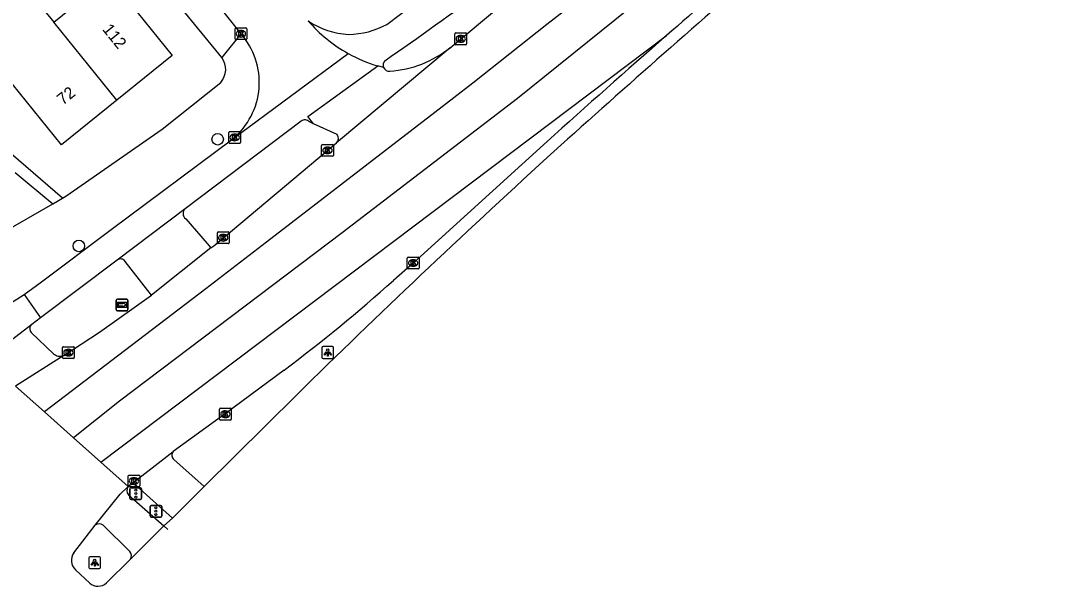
# Model space of a CAD drawing. Extents: x 162074 to 163034, y 381824 to 382557.
# Drawn here: x 162521.9 to 162610.3, y 381824.1 to 381872.2 of the extents above; entities that cross this region are included whole.
import ezdxf

# ---------------------------------------------------------------- set-up
doc = ezdxf.new("R2010")
doc.units = 0
for name, color, linetype in [('IMGEO_Boom', 7, 'Continuous'), ('IMGEO_Fietspad_gesloten', 7, 'Continuous'), ('IMGEO_Fietspad_open', 7, 'Continuous'), ('IMGEO_Kolk', 7, 'Continuous'), ('IMGEO_Lichtpunt', 7, 'Continuous'), ('IMGEO_Pand', 7, 'Continuous'), ('IMGEO_Pand_nummerreeks', 7, 'Continuous'), ('IMGEO_Rijbaan_lokaal_open', 7, 'Continuous'), ('IMGEO_Rijbaan_regionaal_gesloten', 7, 'Continuous'), ('IMGEO_Verkeersregelinstallatiepaal', 7, 'Continuous'), ('IMGEO_Voetpad_open', 7, 'Continuous'), ('IMGEO_Wegwijzer', 7, 'Continuous')]:
    doc.layers.add(name, color=color, linetype=linetype)

msp = doc.modelspace()

# ---------------------------------------------------------------- linework, layer by layer
at = {"layer": 'IMGEO_Boom'}
for centre in [(162538.664, 381862.145), (162526.865, 381853.074)]:
    msp.add_circle(centre, 0.489, dxfattribs=at)
at = {"layer": 'IMGEO_Fietspad_gesloten'}
for points in [[(162519.857, 381847.463), (162522.206, 381848.938)], [(162522.206, 381848.938), (162523.594, 381846.965)], [(162522.853, 381846.406), (162519.133, 381843.52)], [(162523.594, 381846.965), (162522.853, 381846.406)]]:
    msp.add_lwpolyline(points, dxfattribs=at)
at = {"layer": 'IMGEO_Fietspad_open'}
for points in [[(162553.054, 381871.913), (162557.234, 381875.101), (162562.84, 381879.432), (162568.456, 381883.814), (162576.86, 381890.263), (162582.341, 381894.747)], [(162545.766, 381863.673), (162535.892, 381856.232)], [(162546.807, 381863.459), (162546.458, 381863.619)], [(162522.206, 381848.938), (162523.576, 381849.927), (162529.608, 381854.485), (162539.942, 381862.18)], [(162535.892, 381856.232), (162530.112, 381851.876)], [(162530.112, 381851.876), (162523.594, 381846.965)], [(162531.091, 381831.919), (162534.074, 381829.269)], [(162531.183, 381827.103), (162528.924, 381829.332)]]:
    msp.add_lwpolyline(points, dxfattribs=at)
for centre, radius, start, end in [((162358.675, 382148.923), 340.842, 304.73515, 308.28362), ((162550.111, 381877.752), 6.694, 235.77314, 267.31713), ((162549.745, 381877.945), 6.88, 270.44528, 298.75062), ((162555.885, 381880.46), 12.611, 240.96022, 253.33977), ((162553.256, 381868.451), 0.527, 135.41996, 203.74518), ((162546.087, 381863.328), 0.471, 38.10261, 132.97336), ((162531.437, 381832.283), 0.503, 137.61719, 226.45618), ((162528.581, 381828.889), 0.56, 52.25936, 125.6854), ((162530.796, 381826.734), 0.534, 325.01492, 43.62669)]:
    msp.add_arc(centre, radius, start, end, dxfattribs=at)
at = {"layer": 'IMGEO_Kolk'}
for p, q in [((162540.141, 381870.691), (162540.141, 381871.543)), ((162540.216, 381871.617), (162541.068, 381871.617)), ((162540.629, 381871.397), (162540.654, 381871.397)), ((162541.142, 381871.543), (162541.142, 381870.691)), ((162558.827, 381870.257), (162558.827, 381871.109)), ((162558.902, 381871.183), (162559.754, 381871.183)), ((162559.315, 381870.963), (162559.34, 381870.963)), ((162559.828, 381871.109), (162559.828, 381870.257)), ((162541.068, 381870.617), (162540.216, 381870.617)), ((162540.652, 381870.837), (162540.627, 381870.837)), ((162559.754, 381870.183), (162558.902, 381870.183)), ((162559.338, 381870.403), (162559.313, 381870.403)), ((162539.608, 381861.871), (162539.608, 381862.723)), ((162539.683, 381862.797), (162540.535, 381862.797)), ((162540.096, 381862.577), (162540.121, 381862.577)), ((162540.609, 381862.723), (162540.609, 381861.871)), ((162540.535, 381861.797), (162539.683, 381861.797)), ((162540.119, 381862.017), (162540.094, 381862.017)), ((162547.496, 381860.775), (162547.496, 381861.627)), ((162547.571, 381861.701), (162548.423, 381861.701)), ((162547.984, 381861.481), (162548.009, 381861.481)), ((162548.497, 381861.627), (162548.497, 381860.775)), ((162548.423, 381860.701), (162547.571, 381860.701)), ((162548.007, 381860.921), (162547.982, 381860.921)), ((162538.635, 381853.344), (162538.635, 381854.196)), ((162538.71, 381854.27), (162539.562, 381854.27)), ((162539.636, 381854.196), (162539.636, 381853.344)), ((162539.562, 381853.27), (162538.71, 381853.27)), ((162539.146, 381853.49), (162539.121, 381853.49)), ((162539.123, 381854.05), (162539.148, 381854.05)), ((162554.781, 381851.196), (162554.781, 381852.048)), ((162554.856, 381852.122), (162555.708, 381852.122)), ((162555.269, 381851.902), (162555.294, 381851.902)), ((162555.782, 381852.048), (162555.782, 381851.196)), ((162555.708, 381851.122), (162554.856, 381851.122)), ((162555.292, 381851.342), (162555.267, 381851.342)), ((162525.474, 381843.582), (162525.474, 381844.434)), ((162525.549, 381844.508), (162526.401, 381844.508)), ((162526.475, 381844.434), (162526.475, 381843.582)), ((162525.985, 381843.728), (162525.96, 381843.728)), ((162525.962, 381844.288), (162525.987, 381844.288)), ((162526.401, 381843.508), (162525.549, 381843.508)), ((162538.822, 381838.346), (162538.822, 381839.198)), ((162538.897, 381839.272), (162539.749, 381839.272)), ((162539.823, 381839.198), (162539.823, 381838.346)), ((162539.749, 381838.272), (162538.897, 381838.272)), ((162539.333, 381838.492), (162539.308, 381838.492)), ((162539.31, 381839.052), (162539.335, 381839.052)), ((162531.046, 381832.666), (162531.046, 381833.518)), ((162531.121, 381833.592), (162531.973, 381833.592)), ((162531.534, 381833.372), (162531.559, 381833.372)), ((162532.047, 381833.518), (162532.047, 381832.666)), ((162531.973, 381832.592), (162531.121, 381832.592)), ((162531.557, 381832.812), (162531.532, 381832.812))]:
    msp.add_line(p, q, dxfattribs=at)
for points in [[(162540.141, 381870.691), (162540.141, 381871.543)], [(162540.216, 381871.617), (162541.068, 381871.617)], [(162540.462, 381871.317), (162540.585, 381871.317), (162540.585, 381871.166), (162540.715, 381871.317), (162540.879, 381871.317), (162540.733, 381871.166), (162540.886, 381870.917), (162540.734, 381870.917), (162540.649, 381871.081), (162540.585, 381871.014), (162540.585, 381870.917), (162540.462, 381870.917), (162540.462, 381871.317)], [(162541.142, 381871.543), (162541.142, 381870.691)], [(162558.827, 381870.257), (162558.827, 381871.109)], [(162558.902, 381871.183), (162559.754, 381871.183)], [(162559.828, 381871.109), (162559.828, 381870.257)], [(162541.068, 381870.617), (162540.216, 381870.617)], [(162559.754, 381870.183), (162558.902, 381870.183)], [(162559.148, 381870.883), (162559.271, 381870.883), (162559.271, 381870.732), (162559.401, 381870.883), (162559.565, 381870.883), (162559.419, 381870.732), (162559.572, 381870.483), (162559.42, 381870.483), (162559.335, 381870.647), (162559.271, 381870.58), (162559.271, 381870.483), (162559.148, 381870.483), (162559.148, 381870.883)], [(162539.608, 381861.871), (162539.608, 381862.723)], [(162539.683, 381862.797), (162540.535, 381862.797)], [(162539.929, 381862.497), (162540.052, 381862.497), (162540.052, 381862.346), (162540.182, 381862.497), (162540.346, 381862.497), (162540.2, 381862.346), (162540.353, 381862.097), (162540.201, 381862.097), (162540.116, 381862.261), (162540.052, 381862.194), (162540.052, 381862.097), (162539.929, 381862.097), (162539.929, 381862.497)], [(162540.609, 381862.723), (162540.609, 381861.871)], [(162540.535, 381861.797), (162539.683, 381861.797)], [(162547.496, 381860.775), (162547.496, 381861.627)], [(162547.571, 381861.701), (162548.423, 381861.701)], [(162547.817, 381861.401), (162547.94, 381861.401), (162547.94, 381861.25), (162548.07, 381861.401), (162548.234, 381861.401), (162548.088, 381861.25), (162548.241, 381861.001), (162548.089, 381861.001), (162548.004, 381861.165), (162547.94, 381861.098), (162547.94, 381861.001), (162547.817, 381861.001), (162547.817, 381861.401)], [(162548.497, 381861.627), (162548.497, 381860.775)], [(162548.423, 381860.701), (162547.571, 381860.701)], [(162538.635, 381853.344), (162538.635, 381854.196)], [(162538.71, 381854.27), (162539.562, 381854.27)], [(162539.636, 381854.196), (162539.636, 381853.344)], [(162539.562, 381853.27), (162538.71, 381853.27)], [(162538.956, 381853.97), (162539.079, 381853.97), (162539.079, 381853.819), (162539.209, 381853.97), (162539.373, 381853.97), (162539.227, 381853.819), (162539.38, 381853.57), (162539.228, 381853.57), (162539.143, 381853.734), (162539.079, 381853.667), (162539.079, 381853.57), (162538.956, 381853.57), (162538.956, 381853.97)], [(162554.781, 381851.196), (162554.781, 381852.048)], [(162554.856, 381852.122), (162555.708, 381852.122)], [(162555.102, 381851.822), (162555.225, 381851.822), (162555.225, 381851.671), (162555.355, 381851.822), (162555.519, 381851.822), (162555.373, 381851.671), (162555.526, 381851.422), (162555.374, 381851.422), (162555.289, 381851.586), (162555.225, 381851.519), (162555.225, 381851.422), (162555.102, 381851.422), (162555.102, 381851.822)], [(162555.782, 381852.048), (162555.782, 381851.196)], [(162555.708, 381851.122), (162554.856, 381851.122)], [(162525.474, 381843.582), (162525.474, 381844.434)], [(162525.549, 381844.508), (162526.401, 381844.508)], [(162526.475, 381844.434), (162526.475, 381843.582)], [(162525.795, 381844.208), (162525.918, 381844.208), (162525.918, 381844.057), (162526.048, 381844.208), (162526.212, 381844.208), (162526.066, 381844.057), (162526.219, 381843.808), (162526.067, 381843.808), (162525.982, 381843.972), (162525.918, 381843.905), (162525.918, 381843.808), (162525.795, 381843.808), (162525.795, 381844.208)], [(162526.401, 381843.508), (162525.549, 381843.508)], [(162538.822, 381838.346), (162538.822, 381839.198)], [(162538.897, 381839.272), (162539.749, 381839.272)], [(162539.823, 381839.198), (162539.823, 381838.346)], [(162539.749, 381838.272), (162538.897, 381838.272)], [(162539.143, 381838.972), (162539.266, 381838.972), (162539.266, 381838.821), (162539.396, 381838.972), (162539.56, 381838.972), (162539.414, 381838.821), (162539.567, 381838.572), (162539.415, 381838.572), (162539.33, 381838.736), (162539.266, 381838.669), (162539.266, 381838.572), (162539.143, 381838.572), (162539.143, 381838.972)], [(162531.046, 381832.666), (162531.046, 381833.518)], [(162531.121, 381833.592), (162531.973, 381833.592)], [(162531.367, 381833.292), (162531.49, 381833.292), (162531.49, 381833.141), (162531.62, 381833.292), (162531.784, 381833.292), (162531.638, 381833.141), (162531.791, 381832.892), (162531.639, 381832.892), (162531.554, 381833.056), (162531.49, 381832.989), (162531.49, 381832.892), (162531.367, 381832.892), (162531.367, 381833.292)], [(162532.047, 381833.518), (162532.047, 381832.666)], [(162531.973, 381832.592), (162531.121, 381832.592)]]:
    msp.add_lwpolyline(points, dxfattribs=at)
for centre, start, end in [((162540.218, 381871.541), 91.55205, 178.44795), ((162540.218, 381871.541), 91.55205, 178.44795), ((162541.066, 381871.541), 1.55205, 88.44795), ((162541.066, 381871.541), 1.55205, 88.44795), ((162558.904, 381871.107), 91.55205, 178.44795), ((162558.904, 381871.107), 91.55205, 178.44795), ((162559.752, 381871.107), 1.55205, 88.44795), ((162559.752, 381871.107), 1.55205, 88.44795), ((162540.218, 381870.693), 181.55205, 268.44795), ((162540.218, 381870.693), 181.55205, 268.44795), ((162541.066, 381870.693), 271.55205, 358.44795), ((162541.066, 381870.693), 271.55205, 358.44795), ((162558.904, 381870.259), 181.55205, 268.44795), ((162558.904, 381870.259), 181.55205, 268.44795), ((162559.752, 381870.259), 271.55205, 358.44795), ((162559.752, 381870.259), 271.55205, 358.44795), ((162539.685, 381862.721), 91.55205, 178.44795), ((162539.685, 381862.721), 91.55205, 178.44795), ((162540.533, 381862.721), 1.55205, 88.44795), ((162540.533, 381862.721), 1.55205, 88.44795), ((162539.685, 381861.873), 181.55205, 268.44795), ((162539.685, 381861.873), 181.55205, 268.44795), ((162540.533, 381861.873), 271.55205, 358.44795), ((162540.533, 381861.873), 271.55205, 358.44795), ((162547.573, 381861.625), 91.55205, 178.44795), ((162547.573, 381861.625), 91.55205, 178.44795), ((162548.421, 381861.625), 1.55205, 88.44795), ((162548.421, 381861.625), 1.55205, 88.44795), ((162547.573, 381860.777), 181.55205, 268.44795), ((162547.573, 381860.777), 181.55205, 268.44795), ((162548.421, 381860.777), 271.55205, 358.44795), ((162548.421, 381860.777), 271.55205, 358.44795), ((162538.712, 381854.194), 91.55205, 178.44795), ((162538.712, 381854.194), 91.55205, 178.44795), ((162539.56, 381854.194), 1.55205, 88.44795), ((162539.56, 381854.194), 1.55205, 88.44795), ((162538.712, 381853.346), 181.55205, 268.44795), ((162538.712, 381853.346), 181.55205, 268.44795), ((162539.56, 381853.346), 271.55205, 358.44795), ((162539.56, 381853.346), 271.55205, 358.44795), ((162554.858, 381852.046), 91.55205, 178.44795), ((162554.858, 381852.046), 91.55205, 178.44795), ((162555.706, 381852.046), 1.55205, 88.44795), ((162555.706, 381852.046), 1.55205, 88.44795), ((162554.858, 381851.198), 181.55205, 268.44795), ((162554.858, 381851.198), 181.55205, 268.44795), ((162555.706, 381851.198), 271.55205, 358.44795), ((162555.706, 381851.198), 271.55205, 358.44795), ((162525.551, 381844.432), 91.55205, 178.44795), ((162525.551, 381844.432), 91.55205, 178.44795), ((162526.399, 381844.432), 1.55205, 88.44795), ((162526.399, 381844.432), 1.55205, 88.44795), ((162525.551, 381843.584), 181.55205, 268.44795), ((162525.551, 381843.584), 181.55205, 268.44795), ((162526.399, 381843.584), 271.55205, 358.44795), ((162526.399, 381843.584), 271.55205, 358.44795), ((162538.899, 381839.196), 91.55205, 178.44795), ((162538.899, 381839.196), 91.55205, 178.44795), ((162539.747, 381839.196), 1.55205, 88.44795), ((162539.747, 381839.196), 1.55205, 88.44795), ((162538.899, 381838.348), 181.55205, 268.44795), ((162538.899, 381838.348), 181.55205, 268.44795), ((162539.747, 381838.348), 271.55205, 358.44795), ((162539.747, 381838.348), 271.55205, 358.44795), ((162531.123, 381833.516), 91.55205, 178.44795), ((162531.123, 381833.516), 91.55205, 178.44795), ((162531.971, 381833.516), 1.55205, 88.44795), ((162531.971, 381833.516), 1.55205, 88.44795), ((162531.123, 381832.668), 181.55205, 268.44795), ((162531.123, 381832.668), 181.55205, 268.44795), ((162531.971, 381832.668), 271.55205, 358.44795), ((162531.971, 381832.668), 271.55205, 358.44795)]:
    msp.add_arc(centre, 0.0765, start, end, dxfattribs=at)
for centre, major_axis, ratio, start_param, end_param in [((162540.628, 381871.117), (-0.387, 0.002), 0.722429, 4.712389, 7.853982), ((162540.653, 381871.117), (-0.39, 0.002), 0.717154, 1.570796, 4.712389), ((162559.314, 381870.683), (-0.387, 0.002), 0.722429, 4.712389, 7.853982), ((162559.339, 381870.683), (-0.39, 0.002), 0.717154, 1.570796, 4.712389), ((162540.095, 381862.297), (-0.387, 0.002), 0.722429, 4.712389, 7.853982), ((162540.12, 381862.297), (-0.39, 0.002), 0.717154, 1.570796, 4.712389), ((162547.983, 381861.201), (-0.387, 0.002), 0.722429, 4.712389, 7.853982), ((162548.008, 381861.201), (-0.39, 0.002), 0.717154, 1.570796, 4.712389), ((162539.122, 381853.77), (-0.387, 0.002), 0.722429, 4.712389, 7.853982), ((162539.147, 381853.77), (-0.39, 0.002), 0.717154, 1.570796, 4.712389), ((162555.268, 381851.622), (-0.387, 0.002), 0.722429, 4.712389, 7.853982), ((162555.293, 381851.622), (-0.39, 0.002), 0.717154, 1.570796, 4.712389), ((162525.961, 381844.008), (-0.387, 0.002), 0.722429, 4.712389, 7.853982), ((162525.986, 381844.008), (-0.39, 0.002), 0.717154, 1.570796, 4.712389), ((162539.309, 381838.772), (-0.387, 0.002), 0.722429, 4.712389, 7.853982), ((162539.334, 381838.772), (-0.39, 0.002), 0.717154, 1.570796, 4.712389), ((162531.533, 381833.092), (-0.387, 0.002), 0.722429, 4.712389, 7.853982), ((162531.558, 381833.092), (-0.39, 0.002), 0.717154, 1.570796, 4.712389)]:
    msp.add_ellipse(centre, major_axis=major_axis, ratio=ratio, start_param=start_param, end_param=end_param, dxfattribs=at)
at = {"layer": 'IMGEO_Lichtpunt'}
for p, q in [((162547.527, 381844.419), (162547.527, 381843.612)), ((162547.527, 381844.419), (162547.527, 381843.612)), ((162548.429, 381844.514), (162547.621, 381844.514)), ((162548.429, 381844.514), (162547.621, 381844.514)), ((162548.523, 381843.612), (162548.523, 381844.419)), ((162548.523, 381843.612), (162548.523, 381844.419)), ((162547.621, 381843.518), (162548.429, 381843.518)), ((162547.621, 381843.518), (162548.429, 381843.518)), ((162527.715, 381826.548), (162527.715, 381825.741)), ((162527.715, 381826.548), (162527.715, 381825.741)), ((162528.617, 381826.643), (162527.809, 381826.643)), ((162528.617, 381826.643), (162527.809, 381826.643)), ((162528.711, 381825.741), (162528.711, 381826.548)), ((162528.711, 381825.741), (162528.711, 381826.548)), ((162527.809, 381825.647), (162528.617, 381825.647)), ((162527.809, 381825.647), (162528.617, 381825.647))]:
    msp.add_line(p, q, dxfattribs=at)
for points in [[(162547.901, 381844.083), (162547.94, 381844.055), (162547.752, 381843.793), (162547.714, 381843.82), (162547.901, 381844.083)], [(162548.003, 381844.035), (162548.05, 381844.035), (162548.05, 381843.713), (162548.003, 381843.713), (162548.003, 381844.035)], [(162548.113, 381844.055), (162548.151, 381844.082), (162548.338, 381843.82), (162548.299, 381843.792), (162548.113, 381844.055)], [(162528.089, 381826.212), (162528.128, 381826.184), (162527.94, 381825.922), (162527.902, 381825.949), (162528.089, 381826.212)], [(162528.191, 381826.164), (162528.238, 381826.164), (162528.238, 381825.842), (162528.191, 381825.842), (162528.191, 381826.164)], [(162528.301, 381826.184), (162528.339, 381826.211), (162528.526, 381825.949), (162528.487, 381825.921), (162528.301, 381826.184)]]:
    msp.add_lwpolyline(points, dxfattribs=at)
for centre in [(162548.026, 381844.217), (162528.214, 381826.346)]:
    msp.add_circle(centre, 0.0994, dxfattribs=at)
for centre, start, end in [((162547.621, 381844.419), 90, 180), ((162547.621, 381844.419), 90, 180), ((162548.429, 381844.419), 0, 90), ((162548.429, 381844.419), 0, 90), ((162547.621, 381843.612), 180, 270), ((162547.621, 381843.612), 180, 270), ((162548.429, 381843.612), 270, 0), ((162548.429, 381843.612), 270, 360), ((162527.809, 381826.548), 90, 180), ((162527.809, 381826.548), 90, 180), ((162528.617, 381826.548), 0, 90), ((162528.617, 381826.548), 0, 90), ((162527.809, 381825.741), 180, 270), ((162527.809, 381825.741), 180, 270), ((162528.617, 381825.741), 270, 0), ((162528.617, 381825.741), 270, 360)]:
    msp.add_arc(centre, 0.0946, start, end, dxfattribs=at)
at = {"layer": 'IMGEO_Pand'}
for points in [[(162524.725, 381872.101), (162529.436, 381875.913), (162534.803, 381869.278), (162530.092, 381865.467)], [(162530.092, 381865.467), (162525.381, 381861.657), (162520.015, 381868.29), (162517.823, 381871), (162522.533, 381874.81), (162524.725, 381872.101)], [(162530.092, 381865.467), (162524.725, 381872.101)]]:
    msp.add_lwpolyline(points, dxfattribs=at)
at = {"layer": 'IMGEO_Rijbaan_lokaal_open'}
for points in [[(162538.525, 381873.733), (162540.645, 381871.115)], [(162539.942, 381862.18), (162549.764, 381869.435)], [(162546.807, 381863.459), (162546.315, 381864.07), (162552.27, 381868.379)], [(162552.774, 381868.239), (162552.27, 381868.379)], [(162548.826, 381862.537), (162546.807, 381863.459)]]:
    msp.add_lwpolyline(points, dxfattribs=at)
for centre, radius, start, end in [((162555.856, 381880.41), 12.553, 220.74656, 240.96735), ((162535.966, 381866.988), 6.239, 309.58723, 41.41531), ((162552.631, 381877.229), 9.323, 274.14439, 308.40848), ((162553.253, 381868.453), 0.524, 204.05355, 275.71576), ((162548.439, 381862.222), 0.5, 310.18784, 39.15653)]:
    msp.add_arc(centre, radius, start, end, dxfattribs=at)
at = {"layer": 'IMGEO_Rijbaan_regionaal_gesloten'}
for points in [[(162709.59, 381984.248), (162678.587, 381958.753), (162670.519, 381952.19), (162658.967, 381942.794), (162651.447, 381936.48), (162622.973, 381912.826), (162601.86, 381896.075), (162580.7, 381878.956), (162564.141, 381865.61), (162549.238, 381854.197), (162530.325, 381839.889), (162526.409, 381836.763)], [(162591.753, 381893.037), (162590.619, 381891.129), (162588.92, 381889.795), (162585.718, 381887.166), (162582.644, 381884.642), (162579.43, 381882.088), (162576.216, 381879.533), (162573.002, 381876.978), (162569.902, 381874.457), (162566.658, 381871.895), (162563.508, 381869.407), (162560.359, 381866.919), (162557.129, 381864.428), (162549.117, 381858.249), (162542.807, 381853.383), (162537.664, 381849.416), (162523.934, 381838.964)], [(162558.423, 381869.924), (162574.535, 381883.393), (162579.129, 381887.315), (162584.354, 381892.005)], [(162528.744, 381834.687), (162576.811, 381870.953)], [(162558.423, 381869.924), (162548.761, 381861.84)], [(162538.094, 381852.905), (162538.325, 381853.088), (162548.761, 381861.84)], [(162566.673, 381861.948), (162555.277, 381851.623), (162553.615, 381850.144)], [(162538.094, 381852.905), (162533.025, 381848.884)], [(162525.574, 381843.752), (162528.607, 381845.755), (162533.025, 381848.884)], [(162525.574, 381843.752), (162521.476, 381841.149)], [(162544.307, 381842.526), (162539.301, 381838.792), (162534.891, 381835.597)], [(162523.934, 381838.964), (162521.476, 381841.149)], [(162545.393, 381840.43), (162537.527, 381832.634)], [(162526.409, 381836.763), (162523.934, 381838.964)], [(162528.744, 381834.687), (162526.409, 381836.763)], [(162531.199, 381832.725), (162534.891, 381835.597)], [(162531.066, 381832.622), (162528.744, 381834.687)], [(162528.255, 381829.344), (162530.366, 381831.971), (162531.066, 381832.622)], [(162531.199, 381832.725), (162531.066, 381832.622)], [(162537.527, 381832.634), (162534.817, 381829.936)], [(162534.817, 381829.936), (162534.074, 381829.269)], [(162526.439, 381826.979), (162528.255, 381829.344)], [(162534.074, 381829.269), (162531.234, 381826.428)], [(162534.074, 381829.269), (162534.431, 381828.963)], [(162531.234, 381826.428), (162529.209, 381824.427)], [(162527.787, 381824.419), (162526.578, 381825.552)]]:
    msp.add_lwpolyline(points, dxfattribs=at)
for centre, radius, start, end in [((163200.379, 381160.456), 944.328, 130.631029, 132.149238), ((163164.853, 381198.726), 893.131, 130.540656, 131.178345), ((163161.761, 381202.196), 888.484, 131.175614, 132.050058), ((163080.423, 381296.656), 762.855, 132.334283, 134.535639), ((162466.789, 381946.736), 129.879, 306.64412, 311.95212), ((162527.276, 381826.34), 1.053, 142.63829, 228.48865), ((162528.494, 381825.197), 1.051, 227.75098, 312.89369)]:
    msp.add_arc(centre, radius, start, end, dxfattribs=at)
at = {"layer": 'IMGEO_Verkeersregelinstallatiepaal'}
for p, q in [((162531.209, 381831.618), (162531.209, 381832.418)), ((162531.209, 381832.418), (162531.209, 381831.618)), ((162531.309, 381832.518), (162532.099, 381832.518)), ((162532.099, 381832.518), (162531.309, 381832.518)), ((162532.199, 381832.418), (162532.199, 381831.618)), ((162532.199, 381831.618), (162532.199, 381832.418)), ((162532.099, 381831.518), (162531.309, 381831.518)), ((162531.309, 381831.518), (162532.099, 381831.518)), ((162532.915, 381830.121), (162532.915, 381830.921)), ((162532.915, 381830.921), (162532.915, 381830.121)), ((162533.015, 381831.021), (162533.805, 381831.021)), ((162533.805, 381831.021), (162533.015, 381831.021)), ((162533.905, 381830.921), (162533.905, 381830.121)), ((162533.905, 381830.121), (162533.905, 381830.921)), ((162533.805, 381830.021), (162533.015, 381830.021)), ((162533.015, 381830.021), (162533.805, 381830.021))]:
    msp.add_line(p, q, dxfattribs=at)
for centre in [(162531.704, 381832.308), (162531.704, 381832.018), (162531.704, 381831.728), (162533.41, 381830.811), (162533.41, 381830.521), (162533.41, 381830.231)]:
    msp.add_circle(centre, 0.085, dxfattribs=at)
for centre, start, end in [((162531.309, 381832.418), 90, 180), ((162531.309, 381832.418), 90, 180), ((162532.099, 381832.418), 0, 90), ((162532.099, 381832.418), 360, 90), ((162531.309, 381831.618), 180, 270), ((162531.309, 381831.618), 180, 270), ((162532.099, 381831.618), 270, 0), ((162532.099, 381831.618), 270, 0), ((162533.015, 381830.921), 90, 180), ((162533.015, 381830.921), 90, 180), ((162533.805, 381830.921), 0, 90), ((162533.805, 381830.921), 360, 90), ((162533.015, 381830.121), 180, 270), ((162533.015, 381830.121), 180, 270), ((162533.805, 381830.121), 270, 0), ((162533.805, 381830.121), 270, 0)]:
    msp.add_arc(centre, 0.1, start, end, dxfattribs=at)
at = {"layer": 'IMGEO_Voetpad_open'}
for points in [[(162539.02, 381869.082), (162532.43, 381877.157), (162526.815, 381884.036)], [(162525.473, 381857.142), (162518.578, 381863.049), (162507.062, 381872.913)], [(162540.645, 381871.115), (162539.02, 381869.082)], [(162525.473, 381857.142), (162525.757, 381857.306), (162533.938, 381863.003), (162538.925, 381866.983)], [(162521.443, 381859.324), (162524.653, 381856.669)], [(162524.653, 381856.669), (162525.473, 381857.142)], [(162514.33, 381850.709), (162520.303, 381854.158), (162524.653, 381856.669)], [(162535.944, 381855.384), (162537.767, 381853.282), (162538.094, 381852.905)], [(162533.025, 381848.884), (162532.72, 381849.279), (162530.799, 381851.76)], [(162522.819, 381845.714), (162524.696, 381843.914)], [(162534.945, 381834.906), (162537.527, 381832.634)], [(162534.817, 381829.936), (162531.789, 381832.643)]]:
    msp.add_lwpolyline(points, dxfattribs=at)
for centre, radius, start, end in [((162537.68, 381868.091), 1.666, 318.32746, 36.48971), ((162536.273, 381855.83), 0.554, 133.44757, 233.57049), ((162530.4, 381851.487), 0.484, 34.36854, 126.46347), ((162523.163, 381846.044), 0.477, 130.59463, 223.77968), ((162525.265, 381844.535), 0.842, 227.52795, 291.56389), ((162535.232, 381835.276), 0.468, 136.7072, 232.22969), ((162531.438, 381832.284), 0.502, 45.70734, 118.46775)]:
    msp.add_arc(centre, radius, start, end, dxfattribs=at)
at = {"layer": 'IMGEO_Wegwijzer'}
for p, q in [((162530.037, 381847.662), (162530.037, 381848.462)), ((162530.037, 381848.462), (162530.037, 381847.662)), ((162530.137, 381848.562), (162530.927, 381848.562)), ((162530.927, 381848.562), (162530.137, 381848.562)), ((162531.027, 381848.462), (162531.027, 381847.662)), ((162531.027, 381847.662), (162531.027, 381848.462)), ((162530.927, 381847.562), (162530.137, 381847.562)), ((162530.137, 381847.562), (162530.927, 381847.562))]:
    msp.add_line(p, q, dxfattribs=at)
for points in [[(162530.138, 381848.294), (162530.926, 381848.294), (162530.926, 381847.83), (162530.138, 381847.83), (162530.138, 381848.294)], [(162530.203, 381848.146), (162530.203, 381848.062), (162530.203, 381847.978), (162530.614, 381847.978), (162530.614, 381847.895), (162530.861, 381848.062), (162530.614, 381848.229), (162530.614, 381848.146), (162530.203, 381848.146)]]:
    msp.add_lwpolyline(points, dxfattribs=at)
for centre, start, end in [((162530.137, 381848.462), 90, 180), ((162530.137, 381848.462), 90, 180), ((162530.927, 381848.462), 0, 90), ((162530.927, 381848.462), 360, 90), ((162530.137, 381847.662), 180, 270), ((162530.137, 381847.662), 180, 270), ((162530.927, 381847.662), 270, 0), ((162530.927, 381847.662), 270, 0)]:
    msp.add_arc(centre, 0.1, start, end, dxfattribs=at)

# ---------------------------------------------------------------- texts
at = {"layer": 'IMGEO_Pand_nummerreeks'}
for s, rotation, p in [('112', 308.96913, (162528.816, 381871.466)), ('72', 38.96772, (162525.507, 381865))]:
    msp.add_text(s, height=1, rotation=rotation, dxfattribs=at).set_placement(p)

doc.saveas('drawing.dxf')
